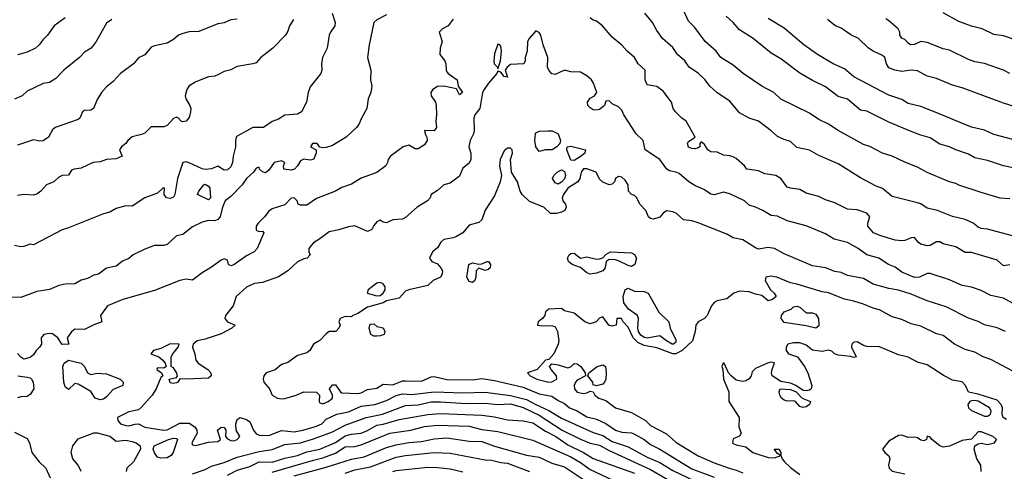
# Model space of a CAD drawing. Header units: metres. Extents: x -46681 to -43747, y -240911 to -237677.
# Tile 769 of 1056: x -45461 to -45306, y -238448 to -238378. Entities that reach past the tile are written whole.
import ezdxf

# ---------------------------------------------------------------- set-up
doc = ezdxf.new("R2010")
doc.units = ezdxf.units.M
doc.layers.add('CONTOUR_INDEX', color=1, linetype='Continuous')
doc.layers.add('CONTOUR_INTER', color=3, linetype='Continuous')

msp = doc.modelspace()

# ---------------------------------------------------------------- linework, layer by layer
at = {"layer": 'CONTOUR_INDEX'}
for points, elevation in [([(-45304.6, -238411.68), (-45309.1, -238410.46), (-45310.1, -238410.35), (-45310.6, -238410.15), (-45311.38, -238409.52), (-45312.6, -238408.95), (-45314.6, -238408.48), (-45316.97, -238407.52), (-45318.6, -238407.15), (-45319.6, -238406.5), (-45320.1, -238406.33), (-45324.1, -238405.32), (-45325.6, -238404.08), (-45326.6, -238403.71), (-45329.1, -238402.41), (-45332.6, -238400.2), (-45335.6, -238398.89), (-45337.1, -238398.06), (-45339.1, -238397.63), (-45340.1, -238396.68), (-45341.1, -238396.41), (-45342.1, -238395.93), (-45343.1, -238395), (-45345.1, -238393.49), (-45346.6, -238393.03), (-45348.1, -238392.19), (-45349.6, -238390.36), (-45351.6, -238389.07), (-45352.78, -238388.02), (-45353.5, -238387.02), (-45354.53, -238386.02), (-45356, -238385.02), (-45356.7, -238384.02), (-45357.84, -238383.02), (-45358.6, -238381.93), (-45360.2, -238380.52), (-45361.1, -238379.29), (-45361.77, -238378.02), (-45362.97, -238376.52)], 70), ([(-45403.6, -238376.78), (-45405.1, -238377.58), (-45405.61, -238378.02), (-45406.35, -238381.52), (-45406.59, -238383.52), (-45406.08, -238385.52), (-45406.11, -238387.02), (-45405.91, -238388.02), (-45406.05, -238389.02), (-45406.46, -238390.02), (-45406.67, -238391.52), (-45407.55, -238393.02), (-45407.93, -238394.02), (-45408.3, -238394.52), (-45409.94, -238396.02), (-45412.1, -238397.33), (-45413.1, -238397.65), (-45413.6, -238397.71), (-45414.1, -238397.59), (-45414.49, -238397.02), (-45415.25, -238397.02), (-45415.55, -238397.52), (-45414.66, -238398.02), (-45414.68, -238398.52), (-45415.1, -238399.51), (-45415.6, -238399.65), (-45416.6, -238399.45), (-45417.1, -238399.73), (-45417.59, -238400.52), (-45418.08, -238401.02), (-45418.6, -238401.21), (-45419.72, -238401.02), (-45419.79, -238400.52), (-45419.6, -238400.02), (-45420.1, -238399.76), (-45421.24, -238400.02), (-45422.1, -238401.21), (-45422.6, -238401.6), (-45423.1, -238401.45), (-45423.55, -238401.02), (-45423.6, -238400.73), (-45424.1, -238400.91), (-45424.52, -238401.52), (-45425.6, -238402.51), (-45426.31, -238403.52), (-45428.1, -238405.34), (-45428.96, -238406.02), (-45429.37, -238407.02), (-45429.77, -238408.52), (-45430.1, -238408.94), (-45430.6, -238409.18), (-45431.6, -238409.1), (-45432.6, -238409.37), (-45434.1, -238410.08), (-45435.6, -238411.28), (-45436.6, -238411.54), (-45438.1, -238412.9), (-45438.6, -238413.05), (-45440.1, -238413.01), (-45441.6, -238413.63), (-45443.41, -238414.52), (-45444.1, -238415.07), (-45445.1, -238415.49), (-45446.1, -238416.27), (-45447.6, -238416.61), (-45448.87, -238417.52), (-45449.6, -238417.68), (-45450.6, -238418.2), (-45451.6, -238418.48), (-45452.6, -238419.05), (-45454.1, -238419.13), (-45455.1, -238419.34), (-45456.6, -238419.93), (-45458.6, -238420.27), (-45461.1, -238421.2), (-45462.6, -238421.17)], 70), ([(-45454.1, -238377.3), (-45455.83, -238378.52), (-45456.89, -238380.02), (-45457.6, -238380.68), (-45458.21, -238381.52), (-45458.8, -238382.02), (-45460.1, -238382.65), (-45461.6, -238383.1)], 75), ([(-45305.6, -238386.03), (-45306.6, -238385.49), (-45309.6, -238384.45), (-45311.1, -238384.2), (-45312.1, -238383.84), (-45315.1, -238382.35), (-45316.1, -238382.13), (-45318.6, -238381.16), (-45319.6, -238381.01), (-45320.6, -238381.44), (-45321.2, -238381.52), (-45321.6, -238381.27), (-45322.1, -238380.67), (-45322.6, -238380.45), (-45322.9, -238380.02), (-45322.89, -238379.52), (-45323.15, -238379.02), (-45324.6, -238377.77), (-45325.1, -238377.42)], 75), ([(-45306.1, -238440.34), (-45306.63, -238440.02), (-45306.81, -238439.52), (-45306.76, -238438.52), (-45306.94, -238438.02), (-45307.6, -238437.3), (-45310.6, -238436.36), (-45312.1, -238436.05), (-45312.55, -238435.02), (-45313.1, -238434.44), (-45314.6, -238434.16), (-45315.94, -238433.52), (-45318.6, -238431.77), (-45320.1, -238431.35), (-45321.6, -238430.56), (-45323.1, -238430.22), (-45326.1, -238428.96), (-45328.1, -238428.89), (-45328.6, -238428.76), (-45329.6, -238428.18), (-45330.1, -238428.22), (-45330.44, -238428.52), (-45330.5, -238429.02), (-45329.75, -238430.52), (-45330.1, -238430.63), (-45330.6, -238430.44), (-45332.6, -238430.24), (-45333.16, -238430.02), (-45333.6, -238429.64), (-45334.1, -238429.49), (-45335.1, -238429.7), (-45336.6, -238429.46), (-45337.6, -238428.66), (-45338.6, -238428.33), (-45339.6, -238428.31), (-45340.52, -238428.52), (-45340.77, -238429.02), (-45340.78, -238429.52), (-45340.37, -238430.02), (-45338.97, -238430.52), (-45337.88, -238432.02), (-45337.38, -238433.02), (-45336.72, -238435.02), (-45336.84, -238435.52), (-45337.1, -238435.74), (-45337.6, -238435.84), (-45338.1, -238435.82), (-45339.23, -238435.02), (-45340.1, -238434.65), (-45341.6, -238434.41), (-45342.98, -238433.52), (-45343.06, -238433.02), (-45342.97, -238432.52), (-45342.6, -238431.47), (-45343.1, -238431.35), (-45343.71, -238431.52), (-45345.6, -238432.35), (-45346.1, -238432.88), (-45346.27, -238433.52), (-45346.6, -238433.95), (-45347.1, -238434.26), (-45347.6, -238434.39), (-45348.6, -238434.2), (-45349.4, -238433.52), (-45349.85, -238433.02), (-45350.52, -238431.52), (-45350.69, -238431.52), (-45350.89, -238432.02), (-45350.73, -238432.52), (-45350.6, -238434.05), (-45349.77, -238436.02), (-45349.75, -238437.52), (-45348.16, -238440.02), (-45348.2, -238441.52), (-45347.83, -238442.52), (-45348.1, -238443), (-45349.1, -238443.39), (-45349.18, -238444.02), (-45349.1, -238444.15), (-45348.6, -238444.36), (-45347.1, -238444.63), (-45345.98, -238445.52), (-45343.6, -238446.35), (-45342.6, -238446.38), (-45341.61, -238446.02), (-45342.1, -238445.71), (-45342.64, -238445.02), (-45341.94, -238445.02), (-45341.58, -238445.52), (-45341.59, -238446.02), (-45341.4, -238446.52), (-45341.03, -238447.02), (-45340.1, -238447.91), (-45338.6, -238448.98)], 65), ([(-45341.7, -238435.52), (-45340.1, -238435.64), (-45339.2, -238436.02), (-45338.26, -238437.02), (-45336.94, -238437.52), (-45337.08, -238438.02), (-45337.6, -238438.38), (-45338.1, -238438.47), (-45338.6, -238438.33), (-45339.32, -238437.52), (-45339.6, -238437.42), (-45340.6, -238437.48), (-45341.1, -238437.31), (-45341.49, -238437.02), (-45341.75, -238436.52), (-45341.86, -238436.02), (-45341.7, -238435.52)], 65), ([(-45428.6, -238449.08), (-45427.1, -238448.29), (-45425.1, -238447.76), (-45423.6, -238447), (-45421.6, -238447.05), (-45419.6, -238446.43), (-45417.6, -238446.01), (-45416.1, -238445.46), (-45414.1, -238445.03), (-45411.6, -238443.99), (-45410.1, -238442.93), (-45409.1, -238442.66), (-45407.6, -238442.49), (-45406.6, -238442.1), (-45405.1, -238441.23), (-45404.1, -238441.07), (-45401.6, -238440.37), (-45397.1, -238439.56), (-45395.1, -238439.4), (-45388.6, -238439.69), (-45386.6, -238439.95), (-45384.6, -238440.41), (-45382.1, -238440.59), (-45380.6, -238440.89), (-45378.6, -238442.19), (-45376.98, -238443.02), (-45375.1, -238444.35), (-45372.6, -238445.53), (-45371.1, -238446.46), (-45364.6, -238448.81)], 70)]:
    msp.add_lwpolyline(points, dxfattribs=dict(at, elevation=elevation))
at = {"layer": 'CONTOUR_INTER'}
for points, elevation in [([(-45412.16, -238376.52), (-45411.67, -238378.02), (-45411.72, -238378.52), (-45412.42, -238379.52), (-45412.6, -238379.98), (-45412.91, -238382.02), (-45413.64, -238383.52), (-45413.81, -238384.52), (-45413.79, -238385.52), (-45413.94, -238386.02), (-45415.6, -238388.11), (-45415.94, -238389.02), (-45416.16, -238390.52), (-45416.94, -238392.02), (-45417.6, -238392.39), (-45419.6, -238392.58), (-45420.6, -238393.2), (-45421.6, -238393.57), (-45422.95, -238394.52), (-45424.6, -238394.52), (-45427.1, -238395.88), (-45427.24, -238396.02), (-45427.34, -238396.52), (-45427.32, -238397.52), (-45427.71, -238399.02), (-45427.83, -238400.02), (-45428.1, -238400.66), (-45428.6, -238401.13), (-45429.1, -238401.22), (-45430.1, -238400.59), (-45431.1, -238401), (-45432.1, -238401.09), (-45432.6, -238401), (-45434.6, -238400.03), (-45435.1, -238399.91), (-45435.6, -238400), (-45436.48, -238402.52), (-45436.89, -238405.02), (-45437.1, -238405.42), (-45437.6, -238405.66), (-45438.21, -238405.52), (-45438.54, -238405.02), (-45438.52, -238404.02), (-45438.74, -238404.02), (-45439.6, -238404.81), (-45441.6, -238405.53), (-45443.6, -238406.86), (-45444.6, -238406.82), (-45446.1, -238407.24), (-45447.1, -238407.81), (-45448.1, -238408.04), (-45453.6, -238410.28), (-45454.6, -238410.58), (-45459.1, -238412.93), (-45459.6, -238412.81), (-45460.6, -238413.18), (-45461.1, -238413.22), (-45462.1, -238413.02)], 71), ([(-45305.6, -238405.68), (-45307.1, -238405.59), (-45310.1, -238404.72), (-45313.6, -238403.54), (-45314.1, -238403.27), (-45315.1, -238403.02), (-45318.6, -238401.57), (-45320.1, -238400.74), (-45322.1, -238399.96), (-45324.1, -238399), (-45325.6, -238398.51), (-45327.6, -238397.5), (-45328.6, -238397.19), (-45332.6, -238394.98), (-45334.1, -238393.96), (-45335.6, -238393.26), (-45337.1, -238392.27), (-45341.6, -238390.04), (-45342.7, -238389.02), (-45344.61, -238388.02), (-45347.52, -238386.02), (-45349.1, -238384.71), (-45351.05, -238383.52), (-45351.76, -238382.52), (-45353.49, -238381.02), (-45355.1, -238378.79), (-45356.1, -238377.8), (-45357.1, -238375.62)], 71), ([(-45304.6, -238380.79), (-45306.6, -238380.1), (-45308.1, -238379.88), (-45309.95, -238379.02), (-45311.6, -238378.6), (-45313.6, -238377.86), (-45316.1, -238376.5)], 76), ([(-45446.77, -238377.52), (-45447.6, -238378.14), (-45449.24, -238381.02), (-45450.03, -238382.02), (-45451.1, -238382.69), (-45451.89, -238383.52), (-45454.35, -238385.52), (-45455.6, -238386.83), (-45456.6, -238387.44), (-45457.6, -238387.58), (-45460.1, -238388.81), (-45460.86, -238389.52), (-45462.1, -238390.03)], 74), ([(-45393.1, -238377.48), (-45393.92, -238378.52), (-45394.82, -238379.02), (-45395.32, -238379.52), (-45394.83, -238381.02), (-45395.15, -238382.02), (-45395.24, -238383.02), (-45394.42, -238384.02), (-45394.27, -238384.52), (-45394.23, -238385.52), (-45394.1, -238385.76), (-45393.92, -238386.02), (-45392.49, -238387.02), (-45392.32, -238388.02), (-45391.67, -238389.02), (-45392.1, -238389.38), (-45392.6, -238388.41), (-45394.6, -238388.03), (-45395.6, -238388.08), (-45396.29, -238388.52), (-45396.61, -238389.02), (-45396.59, -238389.52), (-45395.9, -238390.52), (-45395.8, -238391.02), (-45395.74, -238392.52), (-45395.84, -238393.52), (-45395.72, -238394.52), (-45396.1, -238395), (-45397.6, -238394.99), (-45397.53, -238395.52), (-45397.24, -238396.02), (-45397.21, -238396.52), (-45397.6, -238397.23), (-45398.6, -238397.83), (-45399.1, -238397.84), (-45400.1, -238397.27), (-45400.97, -238397.52), (-45402.98, -238399.02), (-45403.33, -238399.52), (-45403.43, -238400.02), (-45403.72, -238400.52), (-45405.1, -238401.56), (-45407.6, -238402.47), (-45409.1, -238403.39), (-45410.6, -238403.94), (-45411.6, -238404.52), (-45414.6, -238405.66), (-45416.1, -238406.69), (-45417.1, -238406.7), (-45417.49, -238406.52), (-45417.63, -238406.02), (-45418.1, -238405.53), (-45418.6, -238405.6), (-45419.6, -238406.62), (-45421.6, -238407.25), (-45422.1, -238407.62), (-45422.77, -238408.52), (-45423.78, -238409.52), (-45424.08, -238410.02), (-45424.1, -238410.63), (-45423.6, -238410.82), (-45423.1, -238410.76), (-45422.86, -238411.02), (-45423.96, -238413.52), (-45424.41, -238414.02), (-45425.6, -238414.63), (-45427.6, -238416.09), (-45428.1, -238416.22), (-45428.42, -238416.02), (-45428.6, -238415.34), (-45429.1, -238415.13), (-45429.6, -238415.34), (-45431.1, -238416.46), (-45432.6, -238417.31), (-45434.1, -238418.46), (-45435.1, -238418.31), (-45436.1, -238418.53), (-45440.1, -238420.12), (-45445.06, -238421.52), (-45447.45, -238422.52), (-45448.56, -238424.02), (-45448.36, -238425.02), (-45449.6, -238425.47), (-45451.1, -238426.23), (-45452.6, -238426.18), (-45453.1, -238426.57), (-45453.82, -238427.52), (-45453.52, -238428.52), (-45454.6, -238428.56), (-45455.25, -238427.52), (-45456.1, -238426.93), (-45456.6, -238426.85), (-45457.46, -238427.02), (-45457.91, -238427.52), (-45457.84, -238428.52), (-45458.14, -238429.02), (-45458.69, -238429.52), (-45459.1, -238430.2), (-45459.6, -238430.6), (-45460.6, -238430.89), (-45461.1, -238430.55), (-45461.6, -238429.97)], 69), ([(-45427.1, -238377.51), (-45428.1, -238377.61), (-45429.1, -238378.05), (-45430.1, -238378.23), (-45433.1, -238379.43), (-45434.6, -238379.49), (-45435.6, -238379.74), (-45436.31, -238380.02), (-45437.1, -238380.69), (-45438.1, -238381.25), (-45440.1, -238381.67), (-45440.6, -238381.9), (-45441.6, -238383.1), (-45442.6, -238383.56), (-45443.4, -238384.52), (-45445.4, -238386.02), (-45446.6, -238387.3), (-45447.6, -238388.12), (-45448.4, -238389.02), (-45449.1, -238390.12), (-45449.66, -238391.52), (-45450.1, -238391.76), (-45451.1, -238391.83), (-45451.42, -238392.02), (-45451.84, -238393.02), (-45452.1, -238393.24), (-45455.71, -238394.52), (-45456.1, -238394.87), (-45456.76, -238396.02), (-45457.6, -238396.57), (-45458.1, -238396.63), (-45459.1, -238396.43), (-45461.6, -238397.26)], 73), ([(-45418.23, -238377.52), (-45418.84, -238378.52), (-45419.1, -238379.37), (-45419.48, -238380.02), (-45421.46, -238382.02), (-45423.38, -238383.52), (-45424.1, -238384.32), (-45424.6, -238384.52), (-45427.1, -238384.92), (-45428.1, -238385.42), (-45429.1, -238385.71), (-45430.1, -238386.25), (-45430.6, -238386.44), (-45431.6, -238386.56), (-45433.6, -238387.34), (-45434.6, -238387.98), (-45435, -238388.52), (-45435.27, -238389.52), (-45435.14, -238390.02), (-45434.53, -238391.02), (-45434.37, -238391.52), (-45434.39, -238392.02), (-45434.6, -238392.93), (-45435.1, -238393.48), (-45435.6, -238393.62), (-45435.87, -238393.52), (-45436.3, -238393.02), (-45436.6, -238392.9), (-45437.1, -238393.11), (-45438.1, -238394.18), (-45438.6, -238394.38), (-45440.6, -238394.38), (-45441.6, -238395.39), (-45442.1, -238395.62), (-45443.6, -238395.94), (-45444.28, -238396.52), (-45444.6, -238397.02), (-45445.26, -238397.52), (-45445.59, -238398.02), (-45445.17, -238399.02), (-45446.1, -238399.44), (-45447.6, -238399.54), (-45448.6, -238399.87), (-45449.71, -238400.02), (-45451.6, -238400.88), (-45452.73, -238401.02), (-45453.1, -238401.2), (-45453.6, -238401.97), (-45454.6, -238402.06), (-45455.1, -238402.29), (-45455.9, -238403.02), (-45457.04, -238403.52), (-45457.93, -238404.52), (-45458.6, -238404.96), (-45459.1, -238405.12), (-45460.6, -238405.03), (-45461.6, -238405.19)], 72), ([(-45305.6, -238416.05), (-45306.6, -238416.24), (-45307.6, -238415.35), (-45311.6, -238414.13), (-45312.6, -238414.15), (-45314.1, -238413.24), (-45316.1, -238412.75), (-45316.6, -238412.48), (-45317.1, -238412.45), (-45318.1, -238413.04), (-45318.6, -238413.11), (-45319.6, -238412.83), (-45320, -238412.52), (-45320.6, -238411.76), (-45321.1, -238411.81), (-45322.1, -238412.25), (-45322.6, -238412.29), (-45323.6, -238412.19), (-45325.9, -238411.52), (-45327.05, -238411.02), (-45327.91, -238410.02), (-45327.91, -238409.52), (-45327.63, -238408.52), (-45328.1, -238407.96), (-45329.6, -238407.42), (-45331.1, -238407.31), (-45333.1, -238406.31), (-45334.6, -238405.84), (-45335.6, -238405.34), (-45337.6, -238404.82), (-45338.6, -238404.25), (-45340.1, -238404.05), (-45340.6, -238403.87), (-45341.6, -238402.53), (-45342.36, -238402.02), (-45344.1, -238401.76), (-45345.1, -238401.32), (-45346.93, -238401.02), (-45347.31, -238400.52), (-45348.6, -238399.37), (-45349.1, -238399.1), (-45349.6, -238398.94), (-45350.6, -238398.87), (-45351.6, -238398.4), (-45352.6, -238398.34), (-45353.1, -238398), (-45353.6, -238397.19), (-45354.1, -238396.77), (-45354.32, -238397.02), (-45354.36, -238397.52), (-45354.6, -238397.68), (-45355.1, -238397.83), (-45355.6, -238397.8), (-45356.1, -238397.57), (-45356.27, -238397.02), (-45356.1, -238396.69), (-45355.07, -238396.02), (-45356.49, -238393.52), (-45357.18, -238393.02), (-45358.16, -238392.02), (-45358.52, -238391.52), (-45358.81, -238390.52), (-45360.1, -238388.81), (-45361.1, -238388.04), (-45362.6, -238387.8), (-45362.91, -238387.02), (-45362.95, -238385.52), (-45364.04, -238384.52), (-45364.6, -238383.5), (-45365.77, -238382.52), (-45366.6, -238381.55), (-45368.1, -238380.29), (-45369.63, -238378.52), (-45370.6, -238377.82), (-45371.1, -238377.65), (-45371.6, -238377.3)], 69), ([(-45304.1, -238401.05), (-45306.6, -238400.54), (-45309.1, -238399.69), (-45311.1, -238399.25), (-45312.1, -238398.71), (-45314.1, -238398.02), (-45315.1, -238397.54), (-45316.6, -238397.13), (-45318.1, -238396.14), (-45319.6, -238395.73), (-45321.1, -238395.14), (-45324.6, -238393.65), (-45328.1, -238391.94), (-45329.1, -238391.78), (-45331.1, -238390.06), (-45332.6, -238389.65), (-45334.6, -238388.11), (-45336.6, -238387.14), (-45338.6, -238385.95), (-45341.6, -238383.71), (-45343.1, -238382.83), (-45345.94, -238380.52), (-45348.1, -238379.17), (-45349.07, -238378.02), (-45350.18, -238377.02)], 72), ([(-45305.1, -238396.4), (-45308.1, -238395.59), (-45309.6, -238394.94), (-45311.6, -238394.44), (-45317.6, -238391.97), (-45319.6, -238391.2), (-45321.6, -238390.71), (-45322.6, -238390.1), (-45324.6, -238389.41), (-45330.1, -238386.52), (-45331.6, -238385.3), (-45333.35, -238384.52), (-45335.81, -238383.02), (-45337.99, -238381.52), (-45341.1, -238378.89), (-45343.6, -238377.38)], 73), ([(-45301.1, -238392.41), (-45306.6, -238390.66), (-45313.1, -238388.26), (-45314.6, -238387.86), (-45317.1, -238386.8), (-45318.6, -238386.46), (-45320.1, -238385.62), (-45321.1, -238385.5), (-45322.6, -238385.71), (-45323.66, -238385.52), (-45324.6, -238385.11), (-45324.98, -238384.52), (-45325.23, -238383.52), (-45325.6, -238383.2), (-45327.1, -238382.51), (-45327.8, -238382.02), (-45329.38, -238380.52), (-45330.6, -238379.97), (-45332.1, -238378.88), (-45333.1, -238378.47), (-45334.25, -238377.52)], 74), ([(-45304.6, -238422.42), (-45306.6, -238421.29), (-45308.6, -238420.91), (-45310.1, -238420.09), (-45311.6, -238419.6), (-45313.1, -238419.34), (-45315.1, -238418.4), (-45318.1, -238417.45), (-45318.6, -238417.41), (-45319.78, -238418.02), (-45320.6, -238418.04), (-45322.6, -238417.24), (-45323.6, -238416.41), (-45324.66, -238416.02), (-45326.18, -238415.02), (-45328.1, -238414.48), (-45329.46, -238413.52), (-45331.1, -238412.57), (-45333.2, -238412.02), (-45334.6, -238411.2), (-45337.6, -238409.92), (-45340.6, -238409.16), (-45342.1, -238408.4), (-45343.1, -238408.34), (-45344.41, -238407.52), (-45345.6, -238406.99), (-45346.6, -238406.71), (-45347.31, -238406.02), (-45349.6, -238404.93), (-45350.6, -238404.67), (-45352.1, -238405.07), (-45352.6, -238404.97), (-45353.6, -238404.28), (-45355.1, -238403.62), (-45356.05, -238403.02), (-45357.6, -238401.75), (-45358.1, -238401.5), (-45359.1, -238401.29), (-45359.5, -238401.02), (-45360.6, -238399.54), (-45362.94, -238398.02), (-45363.27, -238396.52), (-45364.32, -238395.52), (-45366.28, -238392.52), (-45366.6, -238391.78), (-45367.1, -238391.23), (-45368.1, -238390.76), (-45368.6, -238390.31), (-45369.1, -238390.36), (-45369.35, -238391.02), (-45370.1, -238391.65), (-45370.6, -238391.8), (-45371.1, -238391.72), (-45371.6, -238391.39), (-45371.92, -238391.02), (-45372.02, -238390.52), (-45371.6, -238389.89), (-45370.89, -238389.52), (-45370.52, -238389.02), (-45371.03, -238387.52), (-45371.36, -238387.02), (-45372.1, -238386.38), (-45373.1, -238385.81), (-45374.6, -238385.75), (-45375.6, -238385.52), (-45377.1, -238386.18), (-45377.6, -238386.09), (-45378.07, -238385.52), (-45378.27, -238385.02), (-45378.24, -238383.52), (-45378.98, -238381.52), (-45379.34, -238380.02), (-45379.6, -238379.56), (-45380.1, -238379.32), (-45381.17, -238380.52), (-45381.42, -238381.02), (-45381.49, -238382.52), (-45381.81, -238383.52), (-45381.79, -238384.02), (-45382.01, -238384.52), (-45384.1, -238384.63), (-45384.63, -238385.02), (-45384.93, -238385.52), (-45384.6, -238386.59), (-45385.1, -238386.47), (-45385.6, -238385.79), (-45386.1, -238385.63), (-45386.24, -238386.02), (-45387.55, -238387.52), (-45388.25, -238388.52), (-45388.5, -238389.02), (-45388.93, -238391.52), (-45389.71, -238392.52), (-45389.87, -238393.02), (-45389.84, -238395.02), (-45389.93, -238395.52), (-45390.46, -238396.52), (-45390.66, -238397.52), (-45390.34, -238398.52), (-45390.36, -238399.52), (-45390.6, -238400.12), (-45391.6, -238400.88), (-45392.1, -238402.14), (-45393.6, -238403.25), (-45394.6, -238403.52), (-45395.6, -238404.39), (-45396.6, -238405), (-45396.75, -238405.52), (-45397.13, -238406.02), (-45398.76, -238407.02), (-45400.6, -238408.66), (-45401.1, -238408.9), (-45402.6, -238409.01), (-45403.6, -238409.45), (-45404.1, -238409.36), (-45404.6, -238409.04), (-45405.1, -238409.3), (-45405.6, -238409.9), (-45405.92, -238410.52), (-45406.6, -238410.85), (-45408.6, -238409.96), (-45409.6, -238410.09), (-45411.1, -238410.59), (-45412.6, -238410.89), (-45414.1, -238412.01), (-45415.1, -238412.59), (-45415.47, -238413.02), (-45415.79, -238413.52), (-45415.83, -238414.02), (-45415.62, -238414.52), (-45416.09, -238415.02), (-45416.6, -238415.11), (-45417.6, -238415.62), (-45419.1, -238417.02), (-45420.6, -238417.97), (-45423.1, -238418.82), (-45424.33, -238419.02), (-45425.6, -238419.55), (-45427.25, -238421.02), (-45427.73, -238422.52), (-45428.9, -238424.02), (-45429.01, -238424.52), (-45428.6, -238425.01), (-45427.41, -238425.52), (-45427.9, -238426.02), (-45429.6, -238426.91), (-45432.1, -238427.76), (-45433.38, -238428.02), (-45434.01, -238428.52), (-45434.09, -238429.02), (-45433.74, -238430.02), (-45433.57, -238431.02), (-45433.2, -238431.52), (-45431.71, -238432.52), (-45431.2, -238433.02), (-45431.16, -238433.52), (-45431.6, -238433.87), (-45435.1, -238434.05), (-45436.1, -238433.96), (-45436.4, -238434.52), (-45436.6, -238434.61), (-45437.1, -238434.72), (-45437.6, -238434.58), (-45437.77, -238434.02), (-45436.6, -238433.77), (-45436.44, -238433.52), (-45436.6, -238432.99), (-45437.1, -238432.26), (-45437.43, -238432.02), (-45437.43, -238430.52), (-45437.19, -238430.02), (-45436.36, -238429.02), (-45436.18, -238428.52), (-45437.6, -238428.48), (-45439.1, -238429.23), (-45440.24, -238429.52), (-45440.65, -238430.02), (-45439.37, -238430.52), (-45438.77, -238431.02), (-45438.39, -238431.52), (-45438.25, -238432.02), (-45438.6, -238432.29), (-45439.6, -238432.27), (-45439.71, -238432.52), (-45438.98, -238433.02), (-45438.74, -238433.52), (-45439.1, -238433.78), (-45439.82, -238435.52), (-45440.43, -238436.52), (-45442.1, -238438.4), (-45442.6, -238438.82), (-45444.1, -238439.16), (-45445.91, -238440.02), (-45445.83, -238440.52), (-45445.41, -238441.02), (-45444.6, -238441.32), (-45444.1, -238441.36), (-45443.1, -238441.07), (-45442.6, -238441.06), (-45441.6, -238441.57), (-45438.6, -238442.04), (-45438.1, -238441.96), (-45436.1, -238440.95), (-45434.6, -238440.92), (-45433.75, -238441.52), (-45433.43, -238442.02), (-45433.38, -238442.52), (-45434.19, -238444.02), (-45434.1, -238444.35), (-45433.6, -238444.44), (-45431.6, -238443.91), (-45430.1, -238443.82), (-45429.7, -238443.52), (-45430.17, -238442.02), (-45429.6, -238441.54), (-45429.1, -238441.59), (-45428.88, -238442.02), (-45428.89, -238443.02), (-45428.6, -238443.38), (-45428.1, -238443.66), (-45427.6, -238443.69), (-45427.08, -238443.52), (-45426.65, -238443.02), (-45427.23, -238442.02), (-45427.28, -238441.02), (-45427.1, -238440.34), (-45426.6, -238440.03), (-45425.6, -238440.38), (-45425.1, -238440.73), (-45424.5, -238442.02), (-45424.1, -238442.6), (-45423.6, -238442.83), (-45422.1, -238442.88), (-45420.1, -238442.11), (-45418.1, -238442.28), (-45416.73, -238442.02), (-45414.6, -238441.38), (-45413.77, -238441.02), (-45413.1, -238440.29), (-45411.4, -238439.52), (-45409.6, -238439.15), (-45407.6, -238438.25), (-45405.45, -238438.02), (-45403.6, -238437.39), (-45402.1, -238436.6), (-45401.1, -238436.31), (-45399.6, -238436.41), (-45396.1, -238435.99), (-45391.6, -238436.16), (-45388.1, -238436.09), (-45384.1, -238436.6), (-45381.6, -238437.21), (-45380.14, -238438.02), (-45378.1, -238438.93), (-45376.1, -238440.13), (-45371.1, -238442.42), (-45369.6, -238442.89), (-45368.1, -238443.81), (-45365.6, -238444.65), (-45362.6, -238446.27), (-45360.6, -238447.1), (-45358.6, -238448.38), (-45354.06, -238450.52)], 68), ([(-45386.1, -238381.41), (-45386.6, -238382.95), (-45386.75, -238384.02), (-45386.65, -238384.52), (-45386.16, -238385.02), (-45386.1, -238385.27), (-45385.66, -238384.02), (-45385.52, -238382.52), (-45385.6, -238381.74), (-45385.76, -238381.52), (-45386.1, -238381.41)], 68), ([(-45378.22, -238395.02), (-45377.55, -238395.02), (-45376.63, -238395.52), (-45376.25, -238396.52), (-45376.36, -238397.02), (-45376.82, -238397.52), (-45377.57, -238398.02), (-45378.6, -238398.03), (-45379.6, -238398.25), (-45380.12, -238397.52), (-45380.27, -238396.52), (-45380.18, -238395.52), (-45380.1, -238395.36), (-45379.6, -238395.09), (-45378.22, -238395.02)], 68), ([(-45306.28, -238426.52), (-45307.6, -238425.97), (-45309.6, -238425.5), (-45310.6, -238424.95), (-45312.1, -238424.46), (-45315.6, -238422.67), (-45318.6, -238421.74), (-45321.1, -238420.65), (-45323.1, -238420.04), (-45324.6, -238419.78), (-45327.1, -238419.11), (-45328.6, -238418.2), (-45331.1, -238417.73), (-45332.1, -238417.27), (-45333.1, -238417.1), (-45334.6, -238416.52), (-45336.6, -238416.23), (-45341.1, -238414.33), (-45342.6, -238413.52), (-45343.6, -238413.35), (-45345.1, -238413.59), (-45345.6, -238413.42), (-45347.6, -238412.14), (-45349.1, -238411.82), (-45350.1, -238411.24), (-45354.6, -238409.46), (-45355.6, -238409.18), (-45356.92, -238409.02), (-45358, -238408.02), (-45358.6, -238407.75), (-45359.6, -238407.57), (-45360.1, -238407.93), (-45360.6, -238408.57), (-45361.6, -238408.91), (-45362.1, -238408.8), (-45362.41, -238408.52), (-45362.82, -238407.52), (-45363.77, -238406.52), (-45364.22, -238405.52), (-45364.6, -238405.18), (-45365.1, -238405.02), (-45365.56, -238404.52), (-45365.62, -238403.52), (-45366.1, -238402.75), (-45366.6, -238402.32), (-45367.1, -238402.19), (-45367.6, -238402.51), (-45367.76, -238403.02), (-45368.1, -238403.42), (-45368.6, -238403.53), (-45369.6, -238403.1), (-45370.1, -238402.64), (-45370.66, -238401.52), (-45372.1, -238401), (-45372.6, -238401), (-45372.97, -238401.52), (-45373.2, -238402.52), (-45373.5, -238403.02), (-45375.08, -238404.02), (-45375.79, -238405.02), (-45375.99, -238405.52), (-45375.88, -238406.02), (-45375.48, -238406.52), (-45375.34, -238407.02), (-45375.57, -238407.52), (-45376.1, -238407.81), (-45376.86, -238408.02), (-45377.83, -238408.02), (-45378.85, -238407.02), (-45381.1, -238406.1), (-45382.27, -238405.02), (-45382.59, -238404.52), (-45382.98, -238403.02), (-45383.94, -238401.52), (-45384.1, -238399.52), (-45383.81, -238398.52), (-45383.86, -238398.02), (-45384.1, -238397.74), (-45384.6, -238397.76), (-45385.1, -238398.15), (-45385.71, -238399.52), (-45385.83, -238400.52), (-45385.51, -238402.02), (-45385.71, -238403.02), (-45386.6, -238405.25), (-45388.1, -238407.49), (-45388.63, -238409.02), (-45389.1, -238409.43), (-45390.6, -238409.85), (-45391.6, -238411.02), (-45392.6, -238411.63), (-45393.1, -238411.85), (-45394.6, -238412.08), (-45395.07, -238412.52), (-45395.6, -238413.41), (-45396.37, -238414.02), (-45396.82, -238415.02), (-45396.47, -238415.52), (-45395.6, -238415.92), (-45395.05, -238416.52), (-45394.82, -238417.02), (-45394.83, -238417.52), (-45395.13, -238418.02), (-45396.25, -238418.52), (-45397.1, -238419.31), (-45400.1, -238419.97), (-45400.6, -238420.2), (-45401.6, -238421.3), (-45403.6, -238421.74), (-45404.1, -238422.03), (-45406.6, -238422.74), (-45408.1, -238423.7), (-45408.88, -238424.02), (-45409.1, -238424.24), (-45410.1, -238424.2), (-45410.91, -238424.52), (-45411.09, -238425.02), (-45410.9, -238425.52), (-45411.1, -238426.04), (-45411.58, -238426.52), (-45412.6, -238426.53), (-45413.1, -238426.89), (-45414.1, -238427.95), (-45415.1, -238428.55), (-45415.64, -238429.52), (-45416.1, -238429.9), (-45417.6, -238430.3), (-45419.1, -238431.42), (-45420.1, -238431.72), (-45421.1, -238432.54), (-45422.54, -238433.02), (-45422.87, -238433.52), (-45423, -238434.02), (-45422.9, -238434.52), (-45422.01, -238435.52), (-45421.59, -238436.52), (-45420.74, -238437.02), (-45420.1, -238437.13), (-45419.6, -238437.04), (-45417.82, -238436.52), (-45416.6, -238435.99), (-45414.6, -238436.04), (-45414.15, -238436.52), (-45414.2, -238437.52), (-45414.1, -238437.74), (-45413.6, -238437.88), (-45412.76, -238437.52), (-45412.08, -238437.02), (-45412.07, -238436.52), (-45412.54, -238435.52), (-45412.1, -238434.9), (-45411.6, -238434.89), (-45410.84, -238436.02), (-45410.6, -238436.16), (-45408.1, -238436.28), (-45407.6, -238436.17), (-45406.6, -238435.65), (-45405.1, -238435.45), (-45404.1, -238434.8), (-45402.6, -238434.9), (-45401.1, -238434.31), (-45400.6, -238434.27), (-45398.1, -238434.33), (-45396.6, -238433.68), (-45396.1, -238433.62), (-45394.1, -238434.1), (-45390.1, -238434.11), (-45388.6, -238433.92), (-45386.6, -238434.25), (-45382.1, -238435.26), (-45379.6, -238436.34), (-45377.6, -238436.72), (-45376.6, -238437.38), (-45375.6, -238437.86), (-45374.83, -238438.52), (-45373.6, -238439.02), (-45372.1, -238439.92), (-45370.6, -238440.33), (-45369.1, -238441.01), (-45367.6, -238442.04), (-45366.6, -238442.35), (-45365.1, -238442.46), (-45364.6, -238442.67), (-45363.1, -238443.48), (-45362.1, -238444.31), (-45360.6, -238445.03), (-45355.6, -238448.1), (-45352.1, -238449.4)], 67), ([(-45375.19, -238397.52), (-45374.6, -238397.41), (-45372.33, -238398.02), (-45372.42, -238398.52), (-45372.99, -238399.02), (-45374.1, -238399.68), (-45374.6, -238399.62), (-45375.25, -238398.02), (-45375.19, -238397.52)], 68), ([(-45376.76, -238401.52), (-45376.1, -238401.13), (-45375.6, -238401.41), (-45375.45, -238402.02), (-45375.6, -238402.55), (-45376.1, -238403.08), (-45376.6, -238403.38), (-45377.1, -238403.21), (-45377.5, -238402.52), (-45377.3, -238402.02), (-45376.76, -238401.52)], 68), ([(-45432.34, -238403.52), (-45432.1, -238403.39), (-45431.6, -238403.71), (-45431.38, -238404.02), (-45431.29, -238405.52), (-45431.6, -238405.85), (-45433.31, -238405.02), (-45433.12, -238404.52), (-45432.34, -238403.52)], 71), ([(-45368.39, -238414.02), (-45365.1, -238414.19), (-45364.6, -238414.44), (-45364.31, -238415.02), (-45364.55, -238416.02), (-45365.1, -238416.32), (-45365.6, -238416.19), (-45367.1, -238415.42), (-45367.6, -238415.27), (-45368.6, -238415.25), (-45369.07, -238415.52), (-45369.23, -238416.52), (-45369.59, -238417.02), (-45370.6, -238417.38), (-45371.6, -238417.51), (-45372.1, -238417.31), (-45373.1, -238416.5), (-45374.43, -238416.02), (-45374.98, -238415.52), (-45375.12, -238415.02), (-45374.88, -238414.52), (-45374.6, -238414.3), (-45374.1, -238414.24), (-45373.1, -238415.02), (-45372.1, -238414.83), (-45370.6, -238415.16), (-45370.1, -238415.15), (-45369.6, -238414.99), (-45369.1, -238414.42), (-45368.39, -238414.02)], 67), ([(-45387.75, -238415.52), (-45387.56, -238415.52), (-45387.24, -238416.02), (-45387.29, -238416.52), (-45387.6, -238416.82), (-45388.1, -238416.95), (-45389.1, -238416.57), (-45389.48, -238417.02), (-45389.55, -238418.02), (-45389.72, -238418.52), (-45390.1, -238418.84), (-45390.6, -238418.7), (-45390.96, -238418.02), (-45390.64, -238416.02), (-45390.1, -238415.76), (-45389.1, -238415.96), (-45388.6, -238415.91), (-45387.75, -238415.52)], 67), ([(-45305.1, -238432.76), (-45308.6, -238430.91), (-45309.78, -238430.52), (-45311.1, -238429.8), (-45312.6, -238429.36), (-45314.3, -238428.52), (-45316.1, -238427.19), (-45317.1, -238426.89), (-45319.6, -238425.7), (-45321.1, -238425.34), (-45322.6, -238424.66), (-45324.1, -238424.22), (-45326.1, -238423.13), (-45327.1, -238422.89), (-45328.6, -238422.25), (-45330.1, -238421.75), (-45331.6, -238421.44), (-45334.1, -238420.48), (-45335.1, -238420.29), (-45339.1, -238419.08), (-45340.1, -238418.92), (-45342.22, -238418.02), (-45343.1, -238417.86), (-45343.97, -238418.02), (-45344.08, -238418.52), (-45343.22, -238420.02), (-45342.65, -238420.52), (-45342.31, -238421.02), (-45342.91, -238421.52), (-45343.6, -238421.72), (-45344.6, -238420.89), (-45345.6, -238420.7), (-45346.6, -238420.3), (-45348.1, -238420.22), (-45348.98, -238420.52), (-45350.1, -238421.4), (-45351.6, -238421.73), (-45352.1, -238421.97), (-45352.48, -238422.52), (-45353.16, -238424.02), (-45353.6, -238424.5), (-45354.6, -238425.02), (-45354.95, -238425.52), (-45355.06, -238426.52), (-45355.49, -238428.02), (-45357.09, -238429.52), (-45358.1, -238430.05), (-45358.6, -238430.07), (-45361.1, -238429.12), (-45363.1, -238428.76), (-45364.1, -238428.26), (-45364.8, -238427.52), (-45365.6, -238425.86), (-45366.41, -238425.02), (-45366.64, -238424.52), (-45367.37, -238424.52), (-45367.47, -238425.52), (-45368.1, -238425.69), (-45368.66, -238425.52), (-45369.6, -238424.25), (-45370.1, -238424.43), (-45370.61, -238425.02), (-45371.6, -238425.31), (-45372.41, -238425.02), (-45374.1, -238423.66), (-45375.6, -238423.27), (-45376.1, -238422.93), (-45378.1, -238423.02), (-45378.6, -238423.43), (-45378.73, -238424.02), (-45379.06, -238424.52), (-45379.73, -238425.02), (-45379.86, -238425.52), (-45379.1, -238425.65), (-45377.6, -238425.58), (-45377.1, -238425.83), (-45376.72, -238426.52), (-45376.48, -238428.02), (-45376.61, -238428.52), (-45377.28, -238430.02), (-45378.1, -238430.94), (-45378.6, -238431.06), (-45379.91, -238432.52), (-45381.44, -238433.02), (-45381, -238433.52), (-45379.96, -238434.02), (-45378.1, -238434.48), (-45377.6, -238434.44), (-45376.84, -238434.02), (-45376.86, -238433.52), (-45377.73, -238432.52), (-45377.99, -238432.02), (-45377.6, -238431.62), (-45376.6, -238431.77), (-45375.1, -238432.24), (-45374.6, -238432.08), (-45374.1, -238431.57), (-45373.6, -238431.59), (-45373.03, -238432.02), (-45372.39, -238433.02), (-45372.29, -238433.52), (-45373.6, -238434.18), (-45373.9, -238434.52), (-45374.11, -238435.02), (-45374.06, -238435.52), (-45373.6, -238436.05), (-45372.6, -238436.25), (-45372.1, -238436.19), (-45371.6, -238435.89), (-45371.1, -238436.03), (-45370.84, -238436.52), (-45370.23, -238437.02), (-45369.1, -238437.35), (-45367.6, -238438.54), (-45365.1, -238439.27), (-45362.87, -238440.52), (-45362.1, -238441.32), (-45359.6, -238442.62), (-45358.1, -238443.93), (-45356.6, -238444.87), (-45354.6, -238446.06), (-45352.1, -238447.14), (-45349.7, -238448.02), (-45348.6, -238448.3), (-45347.6, -238448.75)], 66), ([(-45405.1, -238418.95), (-45406.47, -238420.02), (-45406.64, -238420.52), (-45405.1, -238420.95), (-45404.6, -238420.91), (-45404.1, -238420.52), (-45403.82, -238420.02), (-45403.82, -238419.52), (-45404.1, -238419.05), (-45404.6, -238418.86), (-45405.1, -238418.95)], 67), ([(-45366.1, -238420.02), (-45365.6, -238419.73), (-45364.6, -238420.21), (-45363.1, -238420.24), (-45362.47, -238420.52), (-45360.76, -238423.52), (-45359.21, -238425.02), (-45358.98, -238426.02), (-45358.1, -238427.84), (-45358.1, -238428.23), (-45358.45, -238428.52), (-45358.68, -238428.52), (-45359.58, -238428.02), (-45360.6, -238427.24), (-45362.6, -238427.59), (-45363.1, -238427.48), (-45363.6, -238427.11), (-45363.97, -238426.52), (-45364.1, -238426.02), (-45364, -238424.52), (-45364.16, -238424.02), (-45365.56, -238423.02), (-45366.3, -238422.02), (-45366.4, -238421.02), (-45366.1, -238420.02)], 67), ([(-45339.96, -238423.02), (-45339.6, -238422.69), (-45339.1, -238422.56), (-45338.6, -238422.7), (-45337.6, -238423.62), (-45336.6, -238423.63), (-45336.1, -238423.82), (-45335.67, -238424.52), (-45335.6, -238425.66), (-45336.1, -238426.03), (-45337.6, -238425.67), (-45341.1, -238425.15), (-45341.55, -238424.52), (-45341.51, -238424.02), (-45341.1, -238423.46), (-45339.96, -238423.02)], 66), ([(-45406.2, -238425.52), (-45406.1, -238425.38), (-45405.6, -238425.31), (-45405.1, -238425.73), (-45404.1, -238425.98), (-45403.84, -238426.52), (-45403.97, -238427.02), (-45404.6, -238427.24), (-45405.1, -238427.26), (-45405.6, -238427.25), (-45406.04, -238427.02), (-45406.33, -238426.02), (-45406.2, -238425.52)], 67), ([(-45454.29, -238431.52), (-45453.6, -238431.02), (-45451.61, -238431.52), (-45451.07, -238432.02), (-45450.6, -238433.04), (-45450.1, -238433.27), (-45449.1, -238433.08), (-45447.6, -238433.18), (-45445.47, -238434.02), (-45445, -238434.52), (-45445.04, -238435.02), (-45446.6, -238435.66), (-45447.6, -238436.8), (-45448.1, -238437.17), (-45448.6, -238437.29), (-45449.4, -238437.02), (-45450.1, -238435.97), (-45452.1, -238434.82), (-45452.6, -238434.71), (-45453.6, -238435.63), (-45454.1, -238435.24), (-45454.34, -238434.52), (-45454.51, -238432.02), (-45454.29, -238431.52)], 69), ([(-45370.5, -238432.02), (-45369.6, -238431.76), (-45369.19, -238432.02), (-45369.05, -238433.02), (-45369.11, -238434.02), (-45369.32, -238434.52), (-45369.6, -238434.81), (-45370.6, -238435.05), (-45371.1, -238434.89), (-45371.18, -238434.52), (-45371.93, -238433.52), (-45371.79, -238433.02), (-45370.5, -238432.02)], 66), ([(-45461.58, -238433.52), (-45460.1, -238433.7), (-45459.6, -238433.84), (-45459.4, -238434.02), (-45459.17, -238434.52), (-45459.05, -238435.52), (-45459.6, -238436.41), (-45460.1, -238436.74), (-45461.1, -238436.81), (-45461.6, -238436.96)], 69), ([(-45434.1, -238448.91), (-45432.1, -238448.19), (-45431.1, -238447.67), (-45429.1, -238447.09), (-45427.1, -238446.29), (-45423.6, -238445.4), (-45421.6, -238445.06), (-45419.6, -238444.3), (-45417.1, -238444.01), (-45415.1, -238443.4), (-45412.1, -238442.29), (-45410.1, -238441.24), (-45406.79, -238440.02), (-45404.22, -238439.52), (-45400.6, -238438.15), (-45398.6, -238438.08), (-45396.6, -238437.58), (-45395.1, -238437.56), (-45391.1, -238437.85), (-45388.1, -238437.79), (-45386.1, -238438.02), (-45384.1, -238437.92), (-45382.1, -238438.5), (-45379.6, -238439.67), (-45375.99, -238442.02), (-45373.1, -238443.47), (-45371.6, -238444.07), (-45370.1, -238444.39), (-45368.6, -238445.25), (-45362.1, -238448.22), (-45359.1, -238449.93)], 69), ([(-45311.6, -238437.42), (-45311.88, -238437.52), (-45312.22, -238438.02), (-45312.09, -238438.52), (-45311.6, -238438.97), (-45309.6, -238439.83), (-45309.1, -238439.83), (-45308.65, -238439.52), (-45308.52, -238439.02), (-45308.81, -238438.52), (-45310.6, -238437.5), (-45311.1, -238437.37), (-45311.6, -238437.42)], 64), ([(-45421.6, -238448.63), (-45415.1, -238446.73), (-45413.6, -238446.4), (-45411.6, -238445.65), (-45410.1, -238444.63), (-45408.6, -238444.58), (-45407.6, -238444.33), (-45403.1, -238442.49), (-45399.79, -238442.02), (-45397.6, -238441.45), (-45395.6, -238441.25), (-45390.6, -238441.38), (-45388.6, -238441.92), (-45386.1, -238442.23), (-45380.6, -238443.59), (-45374.6, -238446.23), (-45373.1, -238447.12), (-45371.6, -238448.21), (-45368.1, -238449.82)], 71), ([(-45462.1, -238442.33), (-45460.1, -238443.32), (-45459.73, -238444.02), (-45459.37, -238445.52), (-45458.2, -238447.02), (-45457.17, -238448.02), (-45456.47, -238449.52)], 69), ([(-45451.63, -238448.52), (-45452.1, -238447.52), (-45452.91, -238446.52), (-45453.17, -238445.52), (-45452.92, -238444.52), (-45452.1, -238443.4), (-45449.6, -238442.47), (-45449.1, -238442.47), (-45447.1, -238442.96), (-45446.1, -238443.78), (-45444.6, -238443.6), (-45443.6, -238443.8), (-45442.96, -238444.02), (-45442.32, -238444.52), (-45442.27, -238445.02), (-45443.1, -238446.56), (-45443.36, -238447.02), (-45444.42, -238448.02), (-45444.51, -238448.52)], 69), ([(-45310.08, -238448.52), (-45310.14, -238447.52), (-45310.78, -238446.52), (-45311.19, -238445.02), (-45311.09, -238444.52), (-45310.6, -238444.16), (-45310.1, -238444.09), (-45309.1, -238444.28), (-45307.98, -238444.02), (-45307.69, -238443.52), (-45308.22, -238443.02), (-45310.1, -238442.3), (-45310.6, -238442.28), (-45311.6, -238443.44), (-45313.1, -238443.68), (-45315.1, -238444.54), (-45316.1, -238444.69), (-45316.6, -238444.51), (-45317.84, -238443.52), (-45318.1, -238443.15), (-45318.6, -238442.95), (-45318.71, -238443.52), (-45319.1, -238443.72), (-45319.6, -238443.62), (-45320.1, -238443.22), (-45320.6, -238443.11), (-45321.6, -238443.18), (-45322.6, -238442.84), (-45323.1, -238442.89), (-45324.6, -238443.76), (-45325.6, -238445.02), (-45325.24, -238445.52), (-45324.6, -238446.09), (-45324.46, -238446.52), (-45324.69, -238447.52), (-45324.57, -238448.02), (-45324.1, -238448.46), (-45322.1, -238448.9)], 64), ([(-45437.88, -238443.52), (-45437.1, -238443.3), (-45436.6, -238443.32), (-45436.48, -238443.52), (-45437.16, -238445.52), (-45437.45, -238446.02), (-45438.1, -238446.38), (-45439.1, -238446.41), (-45439.6, -238446.26), (-45440.1, -238445.59), (-45440.29, -238445.02), (-45440.11, -238444.52), (-45437.88, -238443.52)], 69), ([(-45418.1, -238449.18), (-45413.1, -238447.84), (-45409.1, -238446.59), (-45407.1, -238446.21), (-45403.6, -238444.78), (-45402.1, -238444.34), (-45400.1, -238443.98), (-45398.1, -238443.8), (-45396.1, -238443.37), (-45394.1, -238443.25), (-45390.6, -238443.74), (-45388.6, -238443.83), (-45386.6, -238444.54), (-45381.6, -238445.95), (-45379.6, -238446.27), (-45377.6, -238447.2), (-45375.6, -238447.81), (-45372.6, -238449.76)], 72), ([(-45410.1, -238448.8), (-45408.6, -238448.24), (-45406.1, -238447.77), (-45402.1, -238446.29), (-45400.6, -238446), (-45396.1, -238445.55), (-45393.6, -238445.63), (-45388.1, -238446.71), (-45387.1, -238446.76), (-45385.6, -238447.13), (-45384.6, -238447.2), (-45381.1, -238448.5)], 73), ([(-45402.6, -238448.52), (-45402.1, -238448.39), (-45397.1, -238447.85), (-45395.6, -238447.9), (-45393.6, -238448.12), (-45391.6, -238448.57)], 74)]:
    msp.add_lwpolyline(points, dxfattribs=dict(at, elevation=elevation))

doc.saveas('drawing.dxf')
